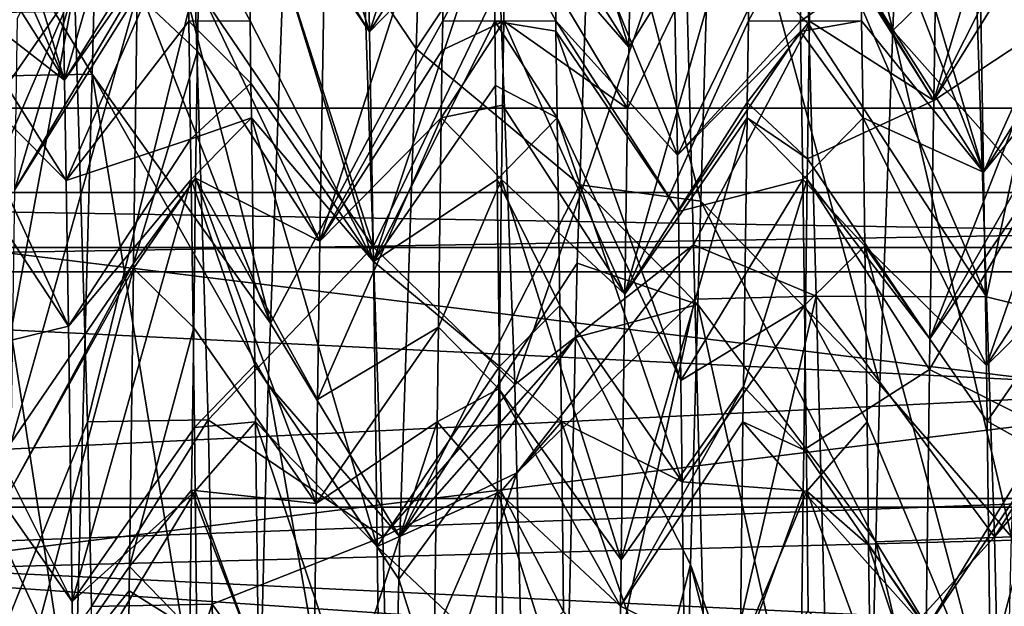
# Model space of a CAD drawing. Extents: x 0 to 200, y 18 to 95.
# Tile 196 of 491: x 71.142 to 72.752, y 55.301 to 56.26. Entities that reach past the tile are written whole.
import ezdxf

# ---------------------------------------------------------------- set-up
doc = ezdxf.new("R2010")
doc.units = 0

msp = doc.modelspace()

# ---------------------------------------------------------------- linework, layer by layer
for points in [[(66.999992, 58.968403, 263.375061), (100.857979, 56.147953, 260.252533), (66.999992, 55.257084, 259.53186)], [(122.799995, 57.297775, 280.72522), (66.999992, 58.968403, 278.624939), (66.999992, 55.257084, 282.468109)], [(66.999992, 58.968403, 263.375061), (101.619339, 56.713158, 260.703735), (100.857979, 56.147953, 260.252533)], [(77.999992, 58.124733, 51.023918), (56.522705, 56.617817, 53.470806), (56.938103, 56.044952, 54.049088)], [(56.648254, 56.421177, 38.377098), (77.999992, 58.124733, 40.976082), (57.144798, 55.832596, 37.636749)], [(77.999992, 58.124733, 51.023918), (56.938103, 56.044952, 54.049088), (77.999992, 55.020393, 55.12487)], [(57.144798, 55.832596, 37.636749), (77.999992, 58.124733, 40.976082), (57.585098, 55.134129, 37.049129)], [(57.585098, 55.134129, 37.049129), (77.999992, 58.124733, 40.976082), (77.999992, 55.020393, 36.87513)], [(72.307152, 57.342815, 43.346233), (72.279167, 56.740398, 41.604965), (72.569832, 56.242073, 41.838608)], [(72.586639, 56.697403, 42.788807), (72.307152, 57.342815, 43.346233), (72.569832, 56.242073, 41.838608)], [(122.799995, 55.257084, 282.468109), (122.799995, 57.297775, 280.72522), (66.999992, 55.257084, 282.468109)], [(74.999992, 55.748978, 264.203949), (69.499992, 57.125778, 266.436615), (69.499992, 54.306, 262.711578)], [(69.499992, 57.125778, 275.563385), (74.999992, 55.748978, 277.796051), (69.499992, 54.306, 279.288422)], [(74.999992, 56.880943, 266.554504), (69.499992, 57.125778, 266.436615), (74.999992, 55.748978, 264.203949)], [(69.499992, 57.125778, 275.563385), (74.999992, 56.880943, 275.445496), (74.999992, 55.748978, 277.796051)], [(71.710587, 56.45768, 50.22961), (71.507996, 56.906437, 50.069252), (71.714211, 56.23978, 50.636627)], [(71.507996, 56.906437, 50.069252), (71.514137, 56.561588, 50.802628), (71.714211, 56.23978, 50.636627)], [(113.275154, 55.887272, 277.913177), (110.863342, 56.886276, 275.501373), (39.5, 55.887272, 277.913177)], [(110.863342, 56.886276, 275.501373), (41.911797, 56.886276, 275.501373), (39.5, 55.887272, 277.913177)], [(47.088192, 56.886276, 270.324982), (105.686966, 56.886276, 270.324982), (49.499989, 55.887272, 267.913177)], [(105.686966, 56.886276, 270.324982), (103.275146, 55.887272, 267.913177), (49.499989, 55.887272, 267.913177)], [(69.199997, 56.857018, 267), (76.999992, 56.114868, 265.546295), (69.199997, 56.114868, 265.546295)], [(69.199997, 56.857018, 267), (76.999992, 56.857018, 267), (76.999992, 56.114868, 265.546295)], [(76.999992, 56.114868, 276.453705), (76.999992, 56.857018, 275), (69.199997, 56.114868, 276.453705)], [(76.999992, 56.857018, 275), (69.199997, 56.857018, 275), (69.199997, 56.114868, 276.453705)], [(70.91497, 56.653534, 49.302742), (71.21566, 56.84066, 50.212276), (70.942978, 55.894909, 50.88588)], [(71.21566, 56.84066, 50.212276), (71.231583, 56.312603, 51.115768), (70.942978, 55.894909, 50.88588)], [(71.009178, 56.835659, 50.211563), (71.013199, 56.618504, 50.695145), (71.2155, 56.160637, 50.782433)], [(71.209267, 56.510113, 50.068146), (71.009178, 56.835659, 50.211563), (71.2155, 56.160637, 50.782433)], [(71.409401, 56.832832, 50.240082), (71.209267, 56.510113, 50.068146), (71.2155, 56.160637, 50.782433)], [(71.415428, 56.481758, 50.953598), (71.409401, 56.832832, 50.240082), (71.2155, 56.160637, 50.782433)], [(71.412849, 56.844723, 50.215385), (71.701172, 56.465813, 49.826836), (71.720306, 55.888142, 50.878857)], [(71.428749, 56.316902, 51.118279), (71.412849, 56.844723, 50.215385), (71.720306, 55.888142, 50.878857)], [(71.909409, 56.832832, 50.240082), (71.710587, 56.45768, 50.22961), (71.714211, 56.23978, 50.636627)], [(71.914139, 56.557133, 50.8004), (71.909409, 56.832832, 50.240082), (71.714211, 56.23978, 50.636627)], [(71.938034, 56.529491, 41.143417), (71.943245, 56.832832, 41.759918), (72.1381, 56.214516, 41.307198)], [(71.943245, 56.832832, 41.759918), (72.144348, 56.547131, 42.029461), (72.1381, 56.214516, 41.307198)], [(71.282455, 56.817081, 41.873028), (71.269035, 56.485355, 41.053585), (71.552155, 55.763435, 40.839756)], [(71.580223, 56.523552, 42.425999), (71.282455, 56.817081, 41.873028), (71.552155, 55.763435, 40.839756)], [(72.842979, 56.812653, 41.730305), (72.837891, 56.525871, 41.123398), (72.63681, 56.127499, 41.168209)], [(72.641457, 56.41745, 41.683468), (72.842979, 56.812653, 41.730305), (72.63681, 56.127499, 41.168209)], [(72.279167, 56.740398, 41.604965), (72.276009, 56.672489, 41.408669), (72.569832, 56.242073, 41.838608)], [(72.511551, 56.706863, 50.493675), (72.51461, 56.535072, 50.859024), (72.71785, 56.010338, 51.040733)], [(72.711617, 56.399498, 50.347725), (72.511551, 56.706863, 50.493675), (72.71785, 56.010338, 51.040733)], [(72.79882, 56.465813, 42.173164), (72.586639, 56.697403, 42.788807), (72.569832, 56.242073, 41.838608)], [(72.701172, 56.465813, 49.826836), (72.913345, 56.697403, 49.211193), (72.723015, 55.806332, 51.027847)], [(72.723015, 55.806332, 51.027847), (72.913345, 56.697403, 49.211193), (72.948296, 55.750805, 51.186604)], [(71.13868, 56.261662, 41.366547), (71.34063, 56.685268, 41.447598), (71.13446, 55.981804, 40.906933)], [(71.34063, 56.685268, 41.447598), (71.334663, 56.320137, 40.749756), (71.13446, 55.981804, 40.906933)], [(72.276009, 56.672489, 41.408669), (72.079086, 56.645351, 41.503963), (72.255974, 55.962704, 40.297741)], [(72.276009, 56.672489, 41.408669), (72.255974, 55.962704, 40.297741), (72.548454, 55.663177, 40.630531)], [(72.569832, 56.242073, 41.838608), (72.276009, 56.672489, 41.408669), (72.548454, 55.663177, 40.630531)], [(72.079086, 56.645351, 41.503963), (71.790405, 56.211895, 41.710751), (72.057961, 55.989849, 40.277863)], [(72.079086, 56.645351, 41.503963), (71.798813, 56.465813, 42.173164), (71.790405, 56.211895, 41.710751)], [(72.079086, 56.645351, 41.503963), (72.057961, 55.989849, 40.277863), (72.255974, 55.962704, 40.297741)], [(71.013199, 56.618504, 50.695145), (71.015419, 56.477135, 50.950871), (71.2155, 56.160637, 50.782433)], [(71.514137, 56.561588, 50.802628), (71.51461, 56.535072, 50.859024), (71.714211, 56.23978, 50.636627)], [(71.916023, 56.447536, 51.023148), (71.914139, 56.557133, 50.8004), (71.714211, 56.23978, 50.636627)], [(72.144348, 56.547131, 42.029461), (72.338036, 56.534935, 41.140743), (72.1381, 56.214516, 41.307198)], [(71.51461, 56.535072, 50.859024), (71.416023, 56.447536, 51.023148), (71.518822, 56.257538, 51.340748)], [(71.714211, 56.23978, 50.636627), (71.51461, 56.535072, 50.859024), (71.720444, 55.864582, 51.337463)], [(71.51461, 56.535072, 50.859024), (71.518822, 56.257538, 51.340748), (71.720444, 55.864582, 51.337463)], [(71.838043, 56.535072, 41.140976), (71.833824, 56.257538, 40.659252), (71.633171, 55.897514, 40.764194)], [(71.639404, 56.293434, 41.453648), (71.838043, 56.535072, 41.140976), (71.633171, 55.897514, 40.764194)], [(71.838043, 56.535072, 41.140976), (71.93663, 56.447536, 40.976852), (71.833824, 56.257538, 40.659252)], [(72.014618, 56.535072, 50.859024), (71.916023, 56.447536, 51.023148), (72.018822, 56.257538, 51.340748)], [(71.93663, 56.447536, 40.976852), (71.938034, 56.529491, 41.143417), (72.1381, 56.214516, 41.307198)], [(72.212914, 56.306183, 50.486206), (72.014618, 56.535072, 50.859024), (72.217781, 56.038403, 51.045036)], [(72.014618, 56.535072, 50.859024), (72.018822, 56.257538, 51.340748), (72.217781, 56.038403, 51.045036)], [(72.338036, 56.534935, 41.140743), (72.333824, 56.257538, 40.659252), (72.131874, 55.811142, 40.62508)], [(72.13623, 56.114449, 41.089909), (72.338036, 56.534935, 41.140743), (72.131874, 55.811142, 40.62508)], [(72.1381, 56.214516, 41.307198), (72.338036, 56.534935, 41.140743), (72.13623, 56.114449, 41.089909)], [(72.338036, 56.534935, 41.140743), (72.43663, 56.447536, 40.976852), (72.333824, 56.257538, 40.659252)], [(72.51461, 56.535072, 50.859024), (72.517784, 56.326149, 51.221661), (72.71785, 56.010338, 51.040733)], [(72.837891, 56.525871, 41.123398), (72.836739, 56.450241, 40.992695), (72.63681, 56.127499, 41.168209)], [(71.790405, 56.211895, 41.710751), (71.580223, 56.523552, 42.425999), (71.552155, 55.763435, 40.839756)], [(71.798813, 56.465813, 42.173164), (71.580223, 56.523552, 42.425999), (71.790405, 56.211895, 41.710751)], [(72.228752, 56.467476, 50.983917), (72.425812, 56.495308, 50.930496), (72.432335, 56.252018, 51.283768)], [(72.425812, 56.495308, 50.930496), (72.701172, 56.465813, 49.826836), (72.723015, 55.806332, 51.027847)], [(72.432335, 56.252018, 51.283768), (72.425812, 56.495308, 50.930496), (72.723015, 55.806332, 51.027847)], [(71.015419, 56.477135, 50.950871), (71.017975, 56.313763, 51.246395), (71.2155, 56.160637, 50.782433)], [(71.260651, 56.170761, 40.599949), (71.071869, 56.480961, 41.055878), (71.063492, 56.166481, 40.602444)], [(71.269035, 56.485355, 41.053585), (71.071869, 56.480961, 41.055878), (71.260651, 56.170761, 40.599949)], [(71.416023, 56.447536, 51.023148), (71.415428, 56.481758, 50.953598), (71.2155, 56.160637, 50.782433)], [(71.269035, 56.485355, 41.053585), (71.260651, 56.170761, 40.599949), (71.552155, 55.763435, 40.839756)], [(71.701172, 56.465813, 49.826836), (71.927307, 56.319298, 50.000244), (71.720306, 55.888142, 50.878857)], [(71.927307, 56.319298, 50.000244), (72.228752, 56.467476, 50.983917), (71.95153, 55.663177, 51.369469)], [(72.228752, 56.467476, 50.983917), (72.243912, 55.891804, 51.798943), (71.95153, 55.663177, 51.369469)], [(72.228752, 56.467476, 50.983917), (72.432335, 56.252018, 51.283768), (72.243912, 55.891804, 51.798943)], [(72.79882, 56.465813, 42.173164), (72.569832, 56.242073, 41.838608), (72.783432, 56.001438, 41.327473)], [(71.416023, 56.447536, 51.023148), (71.2155, 56.160637, 50.782433), (71.218422, 55.996998, 51.116886)], [(71.418831, 56.257206, 51.340378), (71.416023, 56.447536, 51.023148), (71.218422, 55.996998, 51.116886)], [(71.518822, 56.257538, 51.340748), (71.416023, 56.447536, 51.023148), (71.418831, 56.257206, 51.340378)], [(71.916023, 56.447536, 51.023148), (71.714211, 56.23978, 50.636627), (71.720444, 55.864582, 51.337463)], [(71.918823, 56.257206, 51.340378), (71.916023, 56.447536, 51.023148), (71.720444, 55.864582, 51.337463)], [(71.833824, 56.257538, 40.659252), (71.93663, 56.447536, 40.976852), (71.93383, 56.257206, 40.659626)], [(72.018822, 56.257538, 51.340748), (71.916023, 56.447536, 51.023148), (71.918823, 56.257206, 51.340378)], [(71.93383, 56.257206, 40.659626), (71.93663, 56.447536, 40.976852), (72.13623, 56.114449, 41.089909)], [(71.93663, 56.447536, 40.976852), (72.1381, 56.214516, 41.307198), (72.13623, 56.114449, 41.089909)], [(72.416023, 56.447536, 51.023148), (72.212914, 56.306183, 50.486206), (72.217781, 56.038403, 51.045036)], [(72.418823, 56.257206, 51.340378), (72.416023, 56.447536, 51.023148), (72.217781, 56.038403, 51.045036)], [(72.333824, 56.257538, 40.659252), (72.43663, 56.447536, 40.976852), (72.43383, 56.257206, 40.659626)], [(72.517784, 56.326149, 51.221661), (72.416023, 56.447536, 51.023148), (72.418823, 56.257206, 51.340378)], [(72.43383, 56.257206, 40.659626), (72.43663, 56.447536, 40.976852), (72.63681, 56.127499, 41.168209)], [(72.43663, 56.447536, 40.976852), (72.436745, 56.454185, 40.990364), (72.63681, 56.127499, 41.168209)], [(72.436745, 56.454185, 40.990364), (72.641457, 56.41745, 41.683468), (72.63681, 56.127499, 41.168209)], [(72.836739, 56.450241, 40.992695), (72.833832, 56.257366, 40.65937), (72.63681, 56.127499, 41.168209)], [(72.916023, 56.447536, 51.023148), (72.711617, 56.399498, 50.347725), (72.71785, 56.010338, 51.040733)], [(72.917778, 56.327908, 51.22253), (72.916023, 56.447536, 51.023148), (72.71785, 56.010338, 51.040733)], [(71.334663, 56.320137, 40.749756), (71.334389, 56.301529, 40.720409), (71.13446, 55.981804, 40.906933)], [(71.231583, 56.312603, 51.115768), (71.428749, 56.316902, 51.118279), (71.252998, 55.601959, 52.33165)], [(71.428749, 56.316902, 51.118279), (71.45018, 55.60553, 52.335152), (71.252998, 55.601959, 52.33165)], [(71.428749, 56.316902, 51.118279), (71.720306, 55.888142, 50.878857), (71.45018, 55.60553, 52.335152)], [(71.720306, 55.888142, 50.878857), (71.927307, 56.319298, 50.000244), (71.95153, 55.663177, 51.369469)], [(72.518829, 56.257538, 51.340748), (72.517784, 56.326149, 51.221661), (72.418823, 56.257206, 51.340378)], [(72.517784, 56.326149, 51.221661), (72.518829, 56.257538, 51.340748), (72.71785, 56.010338, 51.040733)], [(72.918823, 56.257206, 51.340378), (72.917778, 56.327908, 51.22253), (72.71785, 56.010338, 51.040733)], [(70.942978, 55.894909, 50.88588), (71.231583, 56.312603, 51.115768), (70.95153, 55.663177, 51.369469)], [(70.95153, 55.663177, 51.369469), (71.231583, 56.312603, 51.115768), (70.97097, 54.900513, 52.320137)], [(71.231583, 56.312603, 51.115768), (71.252998, 55.601959, 52.33165), (70.97097, 54.900513, 52.320137)], [(71.017975, 56.313763, 51.246395), (71.019829, 56.195396, 51.46051), (71.218422, 55.996998, 51.116886)], [(71.2155, 56.160637, 50.782433), (71.017975, 56.313763, 51.246395), (71.218422, 55.996998, 51.116886)], [(71.334389, 56.301529, 40.720409), (71.328156, 55.861095, 40.025951), (71.128227, 55.568302, 40.227844)], [(71.13446, 55.981804, 40.906933), (71.334389, 56.301529, 40.720409), (71.128227, 55.568302, 40.227844)], [(71.334389, 56.301529, 40.720409), (71.432976, 56.20792, 40.577381), (71.328156, 55.861095, 40.025951)], [(71.334389, 56.301529, 40.720409), (71.434532, 56.313786, 40.753895), (71.432976, 56.20792, 40.577381)], [(71.432976, 56.20792, 40.577381), (71.434532, 56.313786, 40.753895), (71.633171, 55.897514, 40.764194)], [(71.434532, 56.313786, 40.753895), (71.639404, 56.293434, 41.453648), (71.633171, 55.897514, 40.764194)], [(71.421669, 56.064362, 51.661808), (71.418831, 56.257206, 51.340378), (71.218422, 55.996998, 51.116886)], [(71.518822, 56.257538, 51.340748), (71.418831, 56.257206, 51.340378), (71.52037, 56.155704, 51.517502)], [(71.52037, 56.155704, 51.517502), (71.418831, 56.257206, 51.340378), (71.421669, 56.064362, 51.661808)], [(71.518822, 56.257538, 51.340748), (71.52037, 56.155704, 51.517502), (71.720444, 55.864582, 51.337463)], [(71.833824, 56.257538, 40.659252), (71.833099, 56.209686, 40.576199), (71.633171, 55.897514, 40.764194)], [(71.920372, 56.152229, 51.51535), (71.918823, 56.257206, 51.340378), (71.720444, 55.864582, 51.337463)], [(71.93383, 56.257206, 40.659626), (71.931801, 56.120003, 40.430939), (71.831429, 56.099403, 40.384773)], [(71.833099, 56.209686, 40.576199), (71.93383, 56.257206, 40.659626), (71.831429, 56.099403, 40.384773)], [(71.833824, 56.257538, 40.659252), (71.93383, 56.257206, 40.659626), (71.833099, 56.209686, 40.576199)], [(72.018822, 56.257538, 51.340748), (71.918823, 56.257206, 51.340378), (72.019081, 56.240936, 51.369564)], [(72.019081, 56.240936, 51.369564), (71.918823, 56.257206, 51.340378), (72.021233, 56.099403, 51.615227)], [(71.918823, 56.257206, 51.340378), (71.920372, 56.152229, 51.51535), (72.021233, 56.099403, 51.615227)], [(71.931801, 56.120003, 40.430939), (71.93383, 56.257206, 40.659626), (72.131874, 55.811142, 40.62508)], [(71.93383, 56.257206, 40.659626), (72.13623, 56.114449, 41.089909), (72.131874, 55.811142, 40.62508)], [(72.217781, 56.038403, 51.045036), (72.018822, 56.257538, 51.340748), (72.219147, 55.946255, 51.193806)], [(72.018822, 56.257538, 51.340748), (72.019081, 56.240936, 51.369564), (72.219147, 55.946255, 51.193806)], [(72.333824, 56.257538, 40.659252), (72.331802, 56.124447, 40.428242), (72.131874, 55.811142, 40.62508)], [(72.419075, 56.240093, 51.368904), (72.418823, 56.257206, 51.340378), (72.217781, 56.038403, 51.045036)], [(72.243912, 55.891804, 51.798943), (72.432335, 56.252018, 51.283768), (72.444237, 55.807491, 51.929249)], [(72.333824, 56.257538, 40.659252), (72.43383, 56.257206, 40.659626), (72.331802, 56.124447, 40.428242)], [(72.331802, 56.124447, 40.428242), (72.43383, 56.257206, 40.659626), (72.430511, 56.03223, 40.284641)], [(72.518829, 56.257538, 51.340748), (72.418823, 56.257206, 51.340378), (72.419075, 56.240093, 51.368904)], [(72.518829, 56.257538, 51.340748), (72.419075, 56.240093, 51.368904), (72.521225, 56.099403, 51.615227)], [(72.43383, 56.257206, 40.659626), (72.63681, 56.127499, 41.168209), (72.430511, 56.03223, 40.284641)], [(72.444237, 55.807491, 51.929249), (72.432335, 56.252018, 51.283768), (72.723015, 55.806332, 51.027847)], [(72.518829, 56.257538, 51.340748), (72.521225, 56.099403, 51.615227), (72.71785, 56.010338, 51.040733)], [(72.63681, 56.127499, 41.168209), (72.833832, 56.257366, 40.65937), (72.630577, 55.737656, 40.475418)], [(72.833832, 56.257366, 40.65937), (72.831276, 56.088776, 40.368019), (72.630577, 55.737656, 40.475418)], [(72.918823, 56.257206, 51.340378), (72.71785, 56.010338, 51.040733), (72.722916, 55.694477, 51.603214)], [(72.922638, 55.998539, 51.771515), (72.918823, 56.257206, 51.340378), (72.722916, 55.694477, 51.603214)], [(72.219147, 55.946255, 51.193806), (72.019081, 56.240936, 51.369564), (72.223259, 55.669739, 51.640221)], [(72.019081, 56.240936, 51.369564), (72.021233, 56.099403, 51.615227), (72.223259, 55.669739, 51.640221)], [(72.419075, 56.240093, 51.368904), (72.217781, 56.038403, 51.045036), (72.219147, 55.946255, 51.193806)], [(72.422638, 55.998539, 51.771515), (72.419075, 56.240093, 51.368904), (72.219147, 55.946255, 51.193806)], [(72.521225, 56.099403, 51.615227), (72.419075, 56.240093, 51.368904), (72.422638, 55.998539, 51.771515)], [(72.569832, 56.242073, 41.838608), (72.548454, 55.663177, 40.630531), (72.763977, 55.414276, 40.258156)], [(72.783432, 56.001438, 41.327473), (72.569832, 56.242073, 41.838608), (72.763977, 55.414276, 40.258156)], [(71.432976, 56.20792, 40.577381), (71.429916, 56.000347, 40.231297), (71.328156, 55.861095, 40.025951)], [(71.429916, 56.000347, 40.231297), (71.432976, 56.20792, 40.577381), (71.633171, 55.897514, 40.764194)], [(71.790405, 56.211895, 41.710751), (71.552155, 55.763435, 40.839756), (71.763977, 55.414276, 40.258156)], [(71.833099, 56.209686, 40.576199), (71.831429, 56.099403, 40.384773), (71.633171, 55.897514, 40.764194)], [(72.057961, 55.989849, 40.277863), (71.790405, 56.211895, 41.710751), (71.763977, 55.414276, 40.258156)], [(71.019829, 56.195396, 51.46051), (71.021645, 56.06221, 51.660088), (71.221733, 55.758396, 51.464783)], [(71.218422, 55.996998, 51.116886), (71.019829, 56.195396, 51.46051), (71.221733, 55.758396, 51.464783)], [(71.231529, 55.077717, 39.023815), (71.063492, 56.166481, 40.602444), (71.034355, 55.073586, 39.02663)], [(71.260651, 56.170761, 40.599949), (71.063492, 56.166481, 40.602444), (71.231529, 55.077717, 39.023815)], [(71.260651, 56.170761, 40.599949), (71.231529, 55.077717, 39.023815), (71.520798, 54.577843, 39.277653)], [(71.548454, 55.663177, 40.630531), (71.260651, 56.170761, 40.599949), (71.520798, 54.577843, 39.277653)], [(71.552155, 55.763435, 40.839756), (71.260651, 56.170761, 40.599949), (71.548454, 55.663177, 40.630531)], [(71.521233, 56.099403, 51.615227), (71.52037, 56.155704, 51.517502), (71.421669, 56.064362, 51.661808)], [(71.52037, 56.155704, 51.517502), (71.521233, 56.099403, 51.615227), (71.720444, 55.864582, 51.337463)], [(66.999992, 55.257084, 259.53186), (100.857979, 56.147953, 260.252533), (99.651787, 55.252529, 259.53772)], [(71.922638, 55.998539, 51.771515), (71.920372, 56.152229, 51.51535), (71.720444, 55.864582, 51.337463)], [(72.021233, 56.099403, 51.615227), (71.920372, 56.152229, 51.51535), (71.922638, 55.998539, 51.771515)], [(72.331802, 56.124447, 40.428242), (72.331421, 56.099403, 40.384773), (72.131874, 55.811142, 40.62508)], [(72.331421, 56.099403, 40.384773), (72.331802, 56.124447, 40.428242), (72.430511, 56.03223, 40.284641)], [(72.430511, 56.03223, 40.284641), (72.63681, 56.127499, 41.168209), (72.630577, 55.737656, 40.475418)], [(69.199997, 56.114868, 265.546295), (76.999992, 55.154964, 264.226196), (69.199997, 55.154964, 264.226196)], [(69.199997, 56.114868, 265.546295), (76.999992, 56.114868, 265.546295), (76.999992, 55.154964, 264.226196)], [(76.999992, 55.154964, 277.773804), (76.999992, 56.114868, 276.453705), (69.199997, 55.154964, 277.773804)], [(76.999992, 56.114868, 276.453705), (69.199997, 56.114868, 276.453705), (69.199997, 55.154964, 277.773804)], [(71.831429, 56.099403, 40.384773), (71.931801, 56.120003, 40.430939), (71.930016, 55.998539, 40.228485)], [(71.930016, 55.998539, 40.228485), (71.931801, 56.120003, 40.430939), (72.131874, 55.811142, 40.62508)], [(71.521233, 56.099403, 51.615227), (71.421669, 56.064362, 51.661808), (71.422638, 55.998539, 51.771515)], [(71.521233, 56.099403, 51.615227), (71.422638, 55.998539, 51.771515), (71.526611, 55.69537, 52.198483)], [(71.521233, 56.099403, 51.615227), (71.526611, 55.69537, 52.198483), (71.726669, 55.398502, 51.98119)], [(71.720444, 55.864582, 51.337463), (71.521233, 56.099403, 51.615227), (71.726669, 55.398502, 51.98119)], [(71.831429, 56.099403, 40.384773), (71.826866, 55.75695, 39.890411), (71.629089, 55.638809, 40.31369)], [(71.633171, 55.897514, 40.764194), (71.831429, 56.099403, 40.384773), (71.629089, 55.638809, 40.31369)], [(71.831429, 56.099403, 40.384773), (71.930016, 55.998539, 40.228485), (71.826866, 55.75695, 39.890411)], [(72.021233, 56.099403, 51.615227), (71.922638, 55.998539, 51.771515), (72.025314, 55.79258, 52.058147)], [(72.223259, 55.669739, 51.640221), (72.021233, 56.099403, 51.615227), (72.22538, 55.503906, 51.852962)], [(72.021233, 56.099403, 51.615227), (72.025314, 55.79258, 52.058147), (72.22538, 55.503906, 51.852962)], [(72.131874, 55.811142, 40.62508), (72.331421, 56.099403, 40.384773), (72.125633, 55.376701, 39.959297)], [(72.331421, 56.099403, 40.384773), (72.325569, 55.659733, 39.750072), (72.125633, 55.376701, 39.959297)], [(72.331421, 56.099403, 40.384773), (72.430016, 55.998539, 40.228485), (72.325569, 55.659733, 39.750072)], [(72.331421, 56.099403, 40.384773), (72.430511, 56.03223, 40.284641), (72.430016, 55.998539, 40.228485)], [(72.521225, 56.099403, 51.615227), (72.422638, 55.998539, 51.771515), (72.524017, 55.889816, 51.917786)], [(72.521225, 56.099403, 51.615227), (72.524017, 55.889816, 51.917786), (72.722916, 55.694477, 51.603214)], [(72.71785, 56.010338, 51.040733), (72.521225, 56.099403, 51.615227), (72.722916, 55.694477, 51.603214)], [(72.831276, 56.088776, 40.368019), (72.830513, 56.031349, 40.285454), (72.630577, 55.737656, 40.475418)], [(71.221733, 55.758396, 51.464783), (71.021645, 56.06221, 51.660088), (71.026443, 55.710629, 52.186928)], [(71.421669, 56.064362, 51.661808), (71.218422, 55.996998, 51.116886), (71.221733, 55.758396, 51.464783)], [(71.422638, 55.998539, 51.771515), (71.421669, 56.064362, 51.661808), (71.221733, 55.758396, 51.464783)], [(77.999992, 55.020393, 55.12487), (56.938103, 56.044952, 54.049088), (57.696014, 54.999744, 55.104179)], [(72.430016, 55.998539, 40.228485), (72.430511, 56.03223, 40.284641), (72.630577, 55.737656, 40.475418)], [(72.629776, 55.687672, 40.3866), (72.830513, 56.031349, 40.285454), (72.824654, 55.590458, 39.65155)], [(72.630577, 55.737656, 40.475418), (72.830513, 56.031349, 40.285454), (72.629776, 55.687672, 40.3866)], [(71.422638, 55.998539, 51.771515), (71.221733, 55.758396, 51.464783), (71.227966, 55.308655, 52.120525)], [(71.427902, 55.593121, 52.335175), (71.422638, 55.998539, 51.771515), (71.227966, 55.308655, 52.120525)], [(71.328041, 55.852726, 40.012753), (71.429916, 56.000347, 40.231297), (71.426743, 55.755913, 39.891304)], [(71.328156, 55.861095, 40.025951), (71.429916, 56.000347, 40.231297), (71.328041, 55.852726, 40.012753)], [(71.526611, 55.69537, 52.198483), (71.422638, 55.998539, 51.771515), (71.427902, 55.593121, 52.335175)], [(71.426743, 55.755913, 39.891304), (71.429916, 56.000347, 40.231297), (71.62693, 55.468708, 40.097916)], [(71.429916, 56.000347, 40.231297), (71.629089, 55.638809, 40.31369), (71.62693, 55.468708, 40.097916)], [(71.429916, 56.000347, 40.231297), (71.633171, 55.897514, 40.764194), (71.629089, 55.638809, 40.31369)], [(71.922638, 55.998539, 51.771515), (71.720444, 55.864582, 51.337463), (71.926605, 55.692829, 52.196548)], [(71.826866, 55.75695, 39.890411), (71.930016, 55.998539, 40.228485), (71.925575, 55.656277, 39.752632)], [(72.025314, 55.79258, 52.058147), (71.922638, 55.998539, 51.771515), (71.926605, 55.692829, 52.196548)], [(71.925575, 55.656277, 39.752632), (71.930016, 55.998539, 40.228485), (72.125633, 55.376701, 39.959297)], [(71.930016, 55.998539, 40.228485), (72.131874, 55.811142, 40.62508), (72.125633, 55.376701, 39.959297)], [(72.422638, 55.998539, 51.771515), (72.219147, 55.946255, 51.193806), (72.223259, 55.669739, 51.640221)], [(72.425316, 55.79253, 52.057934), (72.422638, 55.998539, 51.771515), (72.223259, 55.669739, 51.640221)], [(72.325569, 55.659733, 39.750072), (72.430016, 55.998539, 40.228485), (72.424278, 55.556602, 39.614056)], [(72.524017, 55.889816, 51.917786), (72.422638, 55.998539, 51.771515), (72.425316, 55.79253, 52.057934)], [(72.430016, 55.998539, 40.228485), (72.629776, 55.687672, 40.3866), (72.424278, 55.556602, 39.614056)], [(72.430016, 55.998539, 40.228485), (72.630577, 55.737656, 40.475418), (72.629776, 55.687672, 40.3866)], [(72.924019, 55.892223, 51.919327), (72.922638, 55.998539, 51.771515), (72.722916, 55.694477, 51.603214)], [(72.053833, 55.861732, 40.038223), (72.057961, 55.989849, 40.277863), (71.763977, 55.414276, 40.258156)], [(72.057961, 55.989849, 40.277863), (72.053833, 55.861732, 40.038223), (72.251213, 55.794094, 40.033836)], [(72.255974, 55.962704, 40.297741), (72.057961, 55.989849, 40.277863), (72.251213, 55.794094, 40.033836)], [(76.999992, 55.847462, 269.499878), (69.199997, 55.977016, 271), (69.199997, 55.847462, 269.499878)], [(76.999992, 55.977016, 271), (69.199997, 55.977016, 271), (76.999992, 55.847462, 269.499878)], [(69.199997, 55.977016, 271), (76.999992, 55.977016, 271), (69.199997, 55.847462, 272.500153)], [(76.999992, 55.977016, 271), (76.999992, 55.847462, 272.500153), (69.199997, 55.847462, 272.500153)], [(72.255974, 55.962704, 40.297741), (72.251213, 55.794094, 40.033836), (72.541908, 55.406124, 40.310112)], [(72.548454, 55.663177, 40.630531), (72.255974, 55.962704, 40.297741), (72.541908, 55.406124, 40.310112)], [(115.346222, 54.298084, 279.984253), (39.5, 55.887272, 277.913177), (37.428932, 54.298084, 279.984253)], [(113.275154, 55.887272, 277.913177), (39.5, 55.887272, 277.913177), (115.346222, 54.298084, 279.984253)], [(49.499989, 55.887272, 267.913177), (103.275146, 55.887272, 267.913177), (51.571064, 54.298084, 265.842102)], [(103.275146, 55.887272, 267.913177), (101.204079, 54.298084, 265.842102), (51.571064, 54.298084, 265.842102)], [(71.45018, 55.60553, 52.335152), (71.720306, 55.888142, 50.878857), (71.736008, 55.414276, 51.741844)], [(71.720306, 55.888142, 50.878857), (71.95153, 55.663177, 51.369469), (71.736008, 55.414276, 51.741844)], [(71.95153, 55.663177, 51.369469), (72.243912, 55.891804, 51.798943), (71.9552, 55.518993, 51.549194)], [(72.243912, 55.891804, 51.798943), (72.246254, 55.802788, 51.924973), (71.9552, 55.518993, 51.549194)], [(72.243912, 55.891804, 51.798943), (72.444237, 55.807491, 51.929249), (72.246254, 55.802788, 51.924973)], [(72.524017, 55.889816, 51.917786), (72.425316, 55.79253, 52.057934), (72.52784, 55.60244, 52.332634)], [(72.524017, 55.889816, 51.917786), (72.52784, 55.60244, 52.332634), (72.730316, 55.117214, 52.35062)], [(72.724083, 55.603214, 51.721375), (72.524017, 55.889816, 51.917786), (72.730316, 55.117214, 52.35062)], [(72.722916, 55.694477, 51.603214), (72.524017, 55.889816, 51.917786), (72.724083, 55.603214, 51.721375)], [(72.924019, 55.892223, 51.919327), (72.722916, 55.694477, 51.603214), (72.724083, 55.603214, 51.721375)], [(72.924019, 55.892223, 51.919327), (72.724083, 55.603214, 51.721375), (72.929253, 55.488945, 52.480007)], [(71.328041, 55.852726, 40.012753), (71.32193, 55.365601, 39.369755), (71.121994, 55.078571, 39.603996)], [(71.12706, 55.490665, 40.100342), (71.328041, 55.852726, 40.012753), (71.121994, 55.078571, 39.603996)], [(71.328156, 55.861095, 40.025951), (71.328041, 55.852726, 40.012753), (71.12706, 55.490665, 40.100342)], [(71.128227, 55.568302, 40.227844), (71.328156, 55.861095, 40.025951), (71.12706, 55.490665, 40.100342)], [(71.328041, 55.852726, 40.012753), (71.426743, 55.755913, 39.891304), (71.32193, 55.365601, 39.369755)], [(71.926605, 55.692829, 52.196548), (71.720444, 55.864582, 51.337463), (71.726669, 55.398502, 51.98119)], [(72.051025, 55.739864, 39.899323), (72.053833, 55.861732, 40.038223), (71.763977, 55.414276, 40.258156)], [(72.251213, 55.794094, 40.033836), (72.053833, 55.861732, 40.038223), (72.051025, 55.739864, 39.899323)], [(76.999992, 55.462631, 268.044128), (69.199997, 55.847462, 269.499878), (69.199997, 55.462631, 268.044128)], [(76.999992, 55.847462, 269.499878), (69.199997, 55.847462, 269.499878), (76.999992, 55.462631, 268.044128)], [(69.199997, 55.847462, 272.500153), (76.999992, 55.847462, 272.500153), (69.199997, 55.462631, 273.955872)], [(76.999992, 55.847462, 272.500153), (76.999992, 55.462631, 273.955872), (69.199997, 55.462631, 273.955872)], [(71.9552, 55.518993, 51.549194), (72.246254, 55.802788, 51.924973), (71.979187, 54.577843, 52.722347)], [(72.246254, 55.802788, 51.924973), (72.266289, 55.042187, 53.00182), (71.979187, 54.577843, 52.722347)], [(72.246254, 55.802788, 51.924973), (72.444237, 55.807491, 51.929249), (72.266289, 55.042187, 53.00182)], [(72.444237, 55.807491, 51.929249), (72.462807, 55.114292, 52.935806), (72.266289, 55.042187, 53.00182)], [(72.444237, 55.807491, 51.929249), (72.736008, 55.414276, 51.741844), (72.462807, 55.114292, 52.935806)], [(72.444237, 55.807491, 51.929249), (72.723015, 55.806332, 51.027847), (72.736008, 55.414276, 51.741844)], [(72.723015, 55.806332, 51.027847), (72.948296, 55.750805, 51.186604), (72.736008, 55.414276, 51.741844)], [(72.025314, 55.79258, 52.058147), (71.926605, 55.692829, 52.196548), (72.027847, 55.60244, 52.332634)], [(72.025314, 55.79258, 52.058147), (72.027847, 55.60244, 52.332634), (72.22538, 55.503906, 51.852962)], [(72.251213, 55.794094, 40.033836), (72.051025, 55.739864, 39.899323), (72.239212, 55.369141, 39.368713)], [(72.425316, 55.79253, 52.057934), (72.223259, 55.669739, 51.640221), (72.22538, 55.503906, 51.852962)], [(72.425316, 55.79253, 52.057934), (72.22538, 55.503906, 51.852962), (72.429253, 55.488945, 52.480007)], [(72.251213, 55.794094, 40.033836), (72.239212, 55.369141, 39.368713), (72.520798, 54.577843, 39.277653)], [(72.541908, 55.406124, 40.310112), (72.251213, 55.794094, 40.033836), (72.520798, 54.577843, 39.277653)], [(72.52784, 55.60244, 52.332634), (72.425316, 55.79253, 52.057934), (72.429253, 55.488945, 52.480007)], [(71.221733, 55.758396, 51.464783), (71.026443, 55.710629, 52.186928), (71.227966, 55.308655, 52.120525)], [(71.426743, 55.755913, 39.891304), (71.423302, 55.49044, 39.522041), (71.32193, 55.365601, 39.369755)], [(71.423302, 55.49044, 39.522041), (71.426743, 55.755913, 39.891304), (71.62693, 55.468708, 40.097916)], [(71.552155, 55.763435, 40.839756), (71.548454, 55.663177, 40.630531), (71.763977, 55.414276, 40.258156)], [(71.826866, 55.75695, 39.890411), (71.824814, 55.60244, 39.667366), (71.62693, 55.468708, 40.097916)], [(71.629089, 55.638809, 40.31369), (71.826866, 55.75695, 39.890411), (71.62693, 55.468708, 40.097916)], [(71.826866, 55.75695, 39.890411), (71.925575, 55.656277, 39.752632), (71.824814, 55.60244, 39.667366)], [(74.999992, 55.748978, 264.203949), (69.499992, 54.306, 262.711578), (74.999992, 54.139458, 262.92041)], [(69.499992, 54.306, 279.288422), (74.999992, 55.748978, 277.796051), (74.999992, 54.139458, 279.07959)], [(72.051025, 55.739864, 39.899323), (71.762329, 55.345242, 40.181259), (72.022949, 54.520863, 38.50996)], [(72.051025, 55.739864, 39.899323), (71.763977, 55.414276, 40.258156), (71.762329, 55.345242, 40.181259)], [(72.239212, 55.369141, 39.368713), (72.051025, 55.739864, 39.899323), (72.022949, 54.520863, 38.50996)], [(72.948296, 55.750805, 51.186604), (72.95153, 55.663177, 51.369469), (72.736008, 55.414276, 51.741844)], [(71.026443, 55.710629, 52.186928), (71.027885, 55.593079, 52.334755), (71.227966, 55.308655, 52.120525)], [(71.527847, 55.60244, 52.332634), (71.526611, 55.69537, 52.198483), (71.427902, 55.593121, 52.335175)], [(71.526611, 55.69537, 52.198483), (71.527847, 55.60244, 52.332634), (71.726669, 55.398502, 51.98119)], [(71.929253, 55.488945, 52.480007), (71.926605, 55.692829, 52.196548), (71.726669, 55.398502, 51.98119)], [(72.027847, 55.60244, 52.332634), (71.926605, 55.692829, 52.196548), (71.929253, 55.488945, 52.480007)], [(72.424278, 55.556602, 39.614056), (72.629776, 55.687672, 40.3866), (72.624313, 55.263565, 39.839031)], [(72.629776, 55.687672, 40.3866), (72.824654, 55.590458, 39.65155), (72.624313, 55.263565, 39.839031)], [(71.548454, 55.663177, 40.630531), (71.520798, 54.577843, 39.277653), (71.743462, 54.555031, 39.301029)], [(71.762329, 55.345242, 40.181259), (71.548454, 55.663177, 40.630531), (71.743462, 54.555031, 39.301029)], [(71.763977, 55.414276, 40.258156), (71.548454, 55.663177, 40.630531), (71.762329, 55.345242, 40.181259)], [(71.95153, 55.663177, 51.369469), (71.9552, 55.518993, 51.549194), (71.736008, 55.414276, 51.741844)], [(71.824814, 55.60244, 39.667366), (71.925575, 55.656277, 39.752632), (71.923401, 55.488945, 39.519993)], [(71.923401, 55.488945, 39.519993), (71.925575, 55.656277, 39.752632), (72.124557, 55.301125, 39.843479)], [(71.925575, 55.656277, 39.752632), (72.125633, 55.376701, 39.959297), (72.124557, 55.301125, 39.843479)], [(72.125633, 55.376701, 39.959297), (72.325569, 55.659733, 39.750072), (72.124557, 55.301125, 39.843479)], [(72.325569, 55.659733, 39.750072), (72.324806, 55.60244, 39.667366), (72.124557, 55.301125, 39.843479)], [(72.324806, 55.60244, 39.667366), (72.325569, 55.659733, 39.750072), (72.424278, 55.556602, 39.614056)], [(72.763977, 55.414276, 40.258156), (72.548454, 55.663177, 40.630531), (72.541908, 55.406124, 40.310112)], [(72.736008, 55.414276, 51.741844), (72.95153, 55.663177, 51.369469), (72.756531, 54.555031, 52.698971)], [(71.252998, 55.601959, 52.33165), (71.259605, 55.300186, 52.643864), (70.97097, 54.900513, 52.320137)], [(71.027885, 55.593079, 52.334755), (71.03186, 55.266171, 52.745842), (71.230042, 55.159554, 52.337921)], [(71.227966, 55.308655, 52.120525), (71.027885, 55.593079, 52.334755), (71.230042, 55.159554, 52.337921)], [(71.429253, 55.488945, 52.480007), (71.427902, 55.593121, 52.335175), (71.227966, 55.308655, 52.120525)], [(71.252998, 55.601959, 52.33165), (71.45018, 55.60553, 52.335152), (71.259605, 55.300186, 52.643864)], [(71.45018, 55.60553, 52.335152), (71.456764, 55.303989, 52.647102), (71.259605, 55.300186, 52.643864)], [(71.527847, 55.60244, 52.332634), (71.427902, 55.593121, 52.335175), (71.429253, 55.488945, 52.480007)], [(71.527847, 55.60244, 52.332634), (71.429253, 55.488945, 52.480007), (71.532578, 55.205574, 52.814507)], [(71.45018, 55.60553, 52.335152), (71.736008, 55.414276, 51.741844), (71.456764, 55.303989, 52.647102)], [(71.527847, 55.60244, 52.332634), (71.532578, 55.205574, 52.814507), (71.732063, 54.995514, 52.537773)], [(71.726669, 55.398502, 51.98119), (71.527847, 55.60244, 52.332634), (71.732063, 54.995514, 52.537773)], [(71.824814, 55.60244, 39.667366), (71.820633, 55.252155, 39.24205), (71.620697, 54.976402, 39.473431)], [(71.62693, 55.468708, 40.097916), (71.824814, 55.60244, 39.667366), (71.620697, 54.976402, 39.473431)], [(71.824814, 55.60244, 39.667366), (71.923401, 55.488945, 39.519993), (71.820633, 55.252155, 39.24205)], [(72.027847, 55.60244, 52.332634), (71.929253, 55.488945, 52.480007), (72.03154, 55.291962, 52.709618)], [(72.22538, 55.503906, 51.852962), (72.027847, 55.60244, 52.332634), (72.231613, 55.015049, 52.480114)], [(72.027847, 55.60244, 52.332634), (72.03154, 55.291962, 52.709618), (72.231613, 55.015049, 52.480114)], [(72.124557, 55.301125, 39.843479), (72.324806, 55.60244, 39.667366), (72.320076, 55.205574, 39.185493)], [(72.324806, 55.60244, 39.667366), (72.423401, 55.488945, 39.519993), (72.320076, 55.205574, 39.185493)], [(72.324806, 55.60244, 39.667366), (72.424278, 55.556602, 39.614056), (72.423401, 55.488945, 39.519993)], [(72.52784, 55.60244, 52.332634), (72.429253, 55.488945, 52.480007), (72.530258, 55.40049, 52.577839)], [(72.52784, 55.60244, 52.332634), (72.530258, 55.40049, 52.577839), (72.730316, 55.117214, 52.35062)], [(72.929253, 55.488945, 52.480007), (72.724083, 55.603214, 51.721375), (72.730316, 55.117214, 52.35062)], [(72.824654, 55.590458, 39.65155), (72.82428, 55.558468, 39.612858), (72.624313, 55.263565, 39.839031)], [(72.423401, 55.488945, 39.519993), (72.424278, 55.556602, 39.614056), (72.624313, 55.263565, 39.839031)], [(72.624313, 55.263565, 39.839031), (72.82428, 55.558468, 39.612858), (72.618042, 54.776909, 39.210705)], [(72.82428, 55.558468, 39.612858), (72.820076, 55.205326, 39.185715), (72.618042, 54.776909, 39.210705)], [(71.736008, 55.414276, 51.741844), (71.9552, 55.518993, 51.549194), (71.748291, 54.899769, 52.314968)], [(71.748291, 54.899769, 52.314968), (71.9552, 55.518993, 51.549194), (71.979187, 54.577843, 52.722347)], [(72.429253, 55.488945, 52.480007), (72.22538, 55.503906, 51.852962), (72.231613, 55.015049, 52.480114)], [(71.429253, 55.488945, 52.480007), (71.227966, 55.308655, 52.120525), (71.230042, 55.159554, 52.337921)], [(71.432579, 55.20438, 52.813316), (71.429253, 55.488945, 52.480007), (71.230042, 55.159554, 52.337921)], [(71.32193, 55.365601, 39.369755), (71.423302, 55.49044, 39.522041), (71.420647, 55.263882, 39.256359)], [(71.420647, 55.263882, 39.256359), (71.423302, 55.49044, 39.522041), (71.620697, 54.976402, 39.473431)], [(71.423302, 55.49044, 39.522041), (71.62693, 55.468708, 40.097916), (71.620697, 54.976402, 39.473431)], [(71.532578, 55.205574, 52.814507), (71.429253, 55.488945, 52.480007), (71.432579, 55.20438, 52.813316)], [(71.929253, 55.488945, 52.480007), (71.726669, 55.398502, 51.98119), (71.932579, 55.20438, 52.813316)], [(71.820633, 55.252155, 39.24205), (71.923401, 55.488945, 39.519993), (71.920074, 55.20438, 39.186684)], [(71.920074, 55.20438, 39.186684), (71.923401, 55.488945, 39.519993), (72.119408, 54.866104, 39.352264)], [(71.923401, 55.488945, 39.519993), (72.124557, 55.301125, 39.843479), (72.119408, 54.866104, 39.352264)], [(72.03154, 55.291962, 52.709618), (71.929253, 55.488945, 52.480007), (71.932579, 55.20438, 52.813316)], [(72.431541, 55.29261, 52.709969), (72.429253, 55.488945, 52.480007), (72.231613, 55.015049, 52.480114)], [(72.423401, 55.488945, 39.519993), (72.420074, 55.206993, 39.184399), (72.320076, 55.205574, 39.185493)], [(72.423401, 55.488945, 39.519993), (72.624313, 55.263565, 39.839031), (72.420074, 55.206993, 39.184399)], [(72.429253, 55.488945, 52.480007), (72.431541, 55.29261, 52.709969), (72.532578, 55.205574, 52.814507)], [(72.530258, 55.40049, 52.577839), (72.429253, 55.488945, 52.480007), (72.532578, 55.205574, 52.814507)], [(72.930252, 55.403439, 52.580162), (72.929253, 55.488945, 52.480007), (72.730316, 55.117214, 52.35062)], [(68.999992, 55.477016, 271), (76.999992, 54.371727, 266.875), (68.999992, 54.371727, 266.875)], [(68.999992, 55.477016, 271), (76.999992, 55.477016, 271), (76.999992, 54.371727, 266.875)], [(76.999992, 55.477016, 271), (68.999992, 55.477016, 271), (68.999992, 54.371727, 275.125)], [(76.999992, 54.371727, 275.125), (76.999992, 55.477016, 271), (68.999992, 54.371727, 275.125)], [(76.999992, 54.929314, 268.044128), (69.199997, 55.462631, 268.044128), (69.199997, 54.929314, 268.044128)], [(76.999992, 55.462631, 268.044128), (69.199997, 55.462631, 268.044128), (76.999992, 54.929314, 268.044128)], [(76.999992, 55.462631, 273.955872), (76.999992, 54.929314, 273.955872), (69.199997, 54.929314, 273.955872)], [(69.199997, 55.462631, 273.955872), (76.999992, 55.462631, 273.955872), (69.199997, 54.929314, 273.955872)], [(71.456764, 55.303989, 52.647102), (71.736008, 55.414276, 51.741844), (71.748291, 54.899769, 52.314968)], [(71.932579, 55.20438, 52.813316), (71.726669, 55.398502, 51.98119), (71.732063, 54.995514, 52.537773)], [(72.462807, 55.114292, 52.935806), (72.736008, 55.414276, 51.741844), (72.756531, 54.555031, 52.698971)], [(72.541908, 55.406124, 40.310112), (72.520798, 54.577843, 39.277653), (72.743462, 54.555031, 39.301029)], [(72.730316, 55.117214, 52.35062), (72.530258, 55.40049, 52.577839), (72.734543, 54.7883, 52.776485)], [(72.530258, 55.40049, 52.577839), (72.532578, 55.205574, 52.814507), (72.734543, 54.7883, 52.776485)], [(72.763977, 55.414276, 40.258156), (72.541908, 55.406124, 40.310112), (72.755348, 55.053085, 39.85582)], [(72.755348, 55.053085, 39.85582), (72.541908, 55.406124, 40.310112), (72.743462, 54.555031, 39.301029)], [(72.932579, 55.20438, 52.813316), (72.930252, 55.403439, 52.580162), (72.730316, 55.117214, 52.35062)], [(72.223274, 54.615517, 38.637714), (72.239212, 55.369141, 39.368713), (72.022949, 54.520863, 38.50996)], [(72.239212, 55.369141, 39.368713), (72.223274, 54.615517, 38.637714), (72.513939, 54.308506, 38.941925)], [(72.520798, 54.577843, 39.277653), (72.239212, 55.369141, 39.368713), (72.513939, 54.308506, 38.941925)], [(71.32193, 55.365601, 39.369755), (71.321426, 55.325722, 39.317112), (71.121994, 55.078571, 39.603996)], [(71.321426, 55.325722, 39.317112), (71.32193, 55.365601, 39.369755), (71.420647, 55.263882, 39.256359)], [(71.762329, 55.345242, 40.181259), (71.743462, 54.555031, 39.301029), (72.022949, 54.520863, 38.50996)], [(71.321426, 55.325722, 39.317112), (71.32077, 55.268074, 39.252892), (71.121994, 55.078571, 39.603996)], [(71.32077, 55.268074, 39.252892), (71.321426, 55.325722, 39.317112), (71.420647, 55.263882, 39.256359)], [(71.259605, 55.300186, 52.643864), (71.456764, 55.303989, 52.647102), (71.271843, 54.740223, 53.223194)], [(71.456764, 55.303989, 52.647102), (71.469017, 54.743793, 53.226643), (71.271843, 54.740223, 53.223194)], [(71.456764, 55.303989, 52.647102), (71.748291, 54.899769, 52.314968), (71.469017, 54.743793, 53.226643)], [(72.124557, 55.301125, 39.843479), (72.320076, 55.205574, 39.185493), (72.119408, 54.866104, 39.352264)]]:
    msp.add_3dface(points)

doc.saveas('drawing.dxf')
